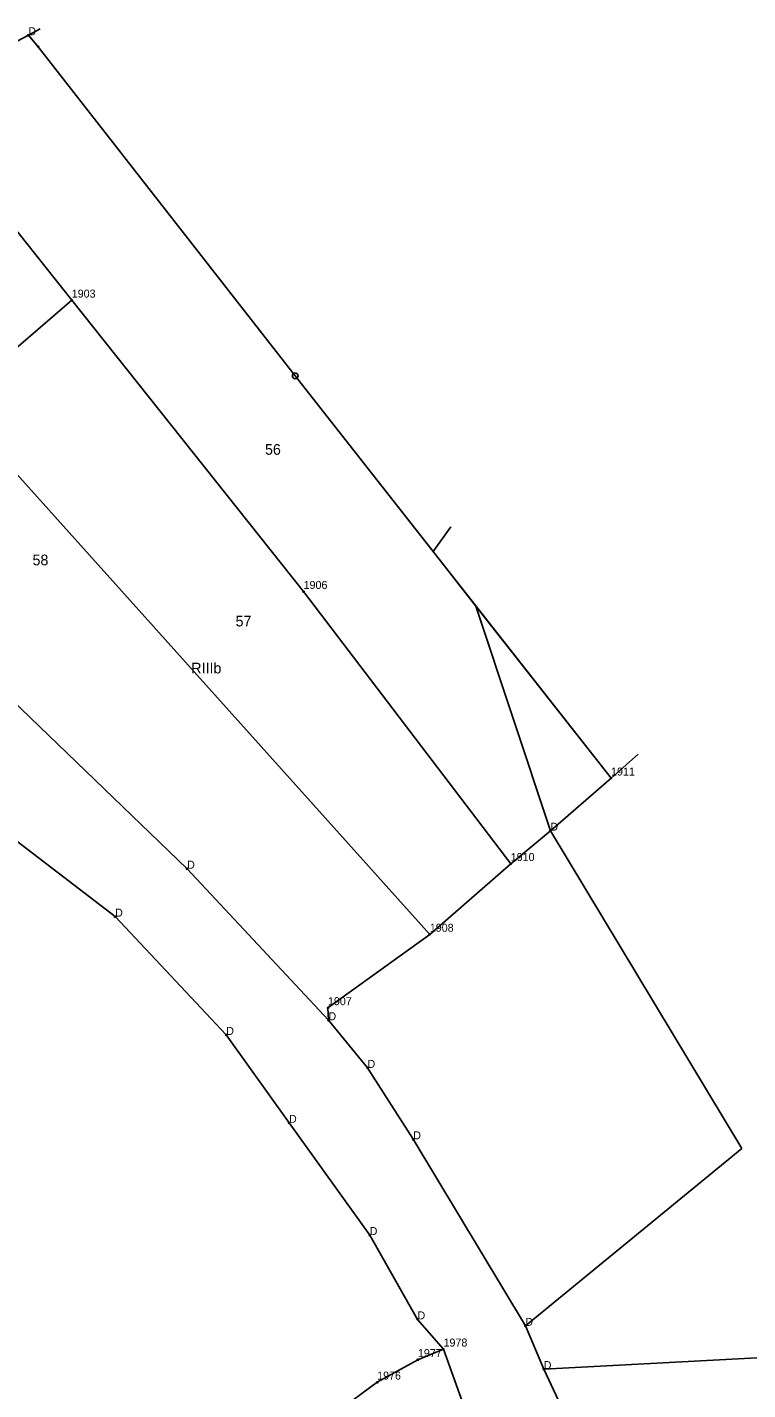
# Model space of a CAD drawing. Extents: x 7467189 to 7469366, y 5491487 to 5492734.
# Drawn here: x 7467385.5 to 7467486.9, y 5492499.2 to 5492690.8 of the extents above; entities that cross this region are included whole.
import ezdxf

# ---------------------------------------------------------------- set-up
doc = ezdxf.new("R2010")
doc.units = 0
for name, color, linetype in [('202-punkt graniczny', 7, 'Continuous'), ('203-punkt graniczny', 7, 'Continuous'), ('203-punkt graniczny-Atr103', 7, 'Continuous'), ('209-oznaczenie konturu klasyfikacyjnego', 7, 'Continuous'), ('211-numer działki ewidencyjnej', 7, 'Continuous'), ('217-kontur klasyfikacyjny', 7, 'Continuous'), ('218-kontur użytku gruntowego', 7, 'Continuous'), ('219-działka ewidencyjna', 7, 'Continuous')]:
    doc.layers.add(name, color=color, linetype=linetype)

# ---------------------------------------------------------------- blocks, each defined once
blk = doc.blocks.new('203')
blk.add_circle((0, 0), 0.09)
blk = doc.blocks.new('202')
blk.add_circle((0, 0), 0.4)

msp = doc.modelspace()

# ---------------------------------------------------------------- linework, layer by layer
at = {"layer": '217-kontur klasyfikacyjny'}
for points in [[(7467387.32, 5492690.56), (7467385.67, 5492689.68)], [(7467385.67, 5492689.68), (7467369.29, 5492681)], [(7467385.67, 5492689.68), (7467387.04, 5492688.07)], [(7467387.04, 5492688.07), (7467423.21, 5492641.78)], [(7467423.21, 5492641.78), (7467442.61, 5492617.08)], [(7467442.61, 5492617.08), (7467445.1, 5492620.55)], [(7467442.61, 5492617.08), (7467448.63, 5492609.42)], [(7467467.65, 5492585.21), (7467448.63, 5492609.42)], [(7467448.63, 5492609.42), (7467459.11, 5492577.83)], [(7467374.17, 5492604.99), (7467408, 5492572.48)], [(7467471.47, 5492588.6), (7467467.65, 5492585.21)], [(7467397.87, 5492565.74), (7467379, 5492580.22)], [(7467459.11, 5492577.83), (7467486.03, 5492533.15)], [(7467408, 5492572.48), (7467427.89, 5492551.17)], [(7467413.5, 5492549.11), (7467397.87, 5492565.74)], [(7467427.89, 5492551.17), (7467433.39, 5492544.48)], [(7467422.34, 5492536.75), (7467413.5, 5492549.11)], [(7467433.39, 5492544.48), (7467439.82, 5492534.43)], [(7467433.69, 5492520.97), (7467422.34, 5492536.75)], [(7467439.82, 5492534.43), (7467455.59, 5492508.2)], [(7467486.03, 5492533.15), (7467455.59, 5492508.2)], [(7467440.42, 5492509.11), (7467433.69, 5492520.97)], [(7467444.08, 5492504.91), (7467440.42, 5492509.11)], [(7467455.59, 5492508.2), (7467458.18, 5492502.13)], [(7467444.08, 5492504.91), (7467440.48, 5492503.43)], [(7467447.43, 5492495.49), (7467444.08, 5492504.91)], [(7467519.94, 5492505.37), (7467458.18, 5492502.13)], [(7467440.48, 5492503.43), (7467434.74, 5492500.26)], [(7467458.18, 5492502.13), (7467462, 5492493.99)], [(7467434.74, 5492500.26), (7467426.82, 5492494.44)]]:
    msp.add_lwpolyline(points, dxfattribs=at)
at = {"layer": '218-kontur użytku gruntowego'}
for points in [[(7467387.32, 5492690.56), (7467385.67, 5492689.68)], [(7467385.67, 5492689.68), (7467369.29, 5492681)], [(7467385.67, 5492689.68), (7467387.04, 5492688.07)], [(7467387.04, 5492688.07), (7467423.21, 5492641.78)], [(7467423.21, 5492641.78), (7467442.61, 5492617.08)], [(7467442.61, 5492617.08), (7467448.63, 5492609.42)], [(7467448.63, 5492609.42), (7467467.65, 5492585.21)], [(7467374.17, 5492604.99), (7467408, 5492572.48)], [(7467467.65, 5492585.21), (7467471.47, 5492588.6)], [(7467397.87, 5492565.74), (7467379, 5492580.22)], [(7467408, 5492572.48), (7467427.89, 5492551.17)], [(7467413.5, 5492549.11), (7467397.87, 5492565.74)], [(7467427.89, 5492551.17), (7467433.39, 5492544.48)], [(7467422.34, 5492536.75), (7467413.5, 5492549.11)], [(7467433.39, 5492544.48), (7467439.82, 5492534.43)], [(7467433.69, 5492520.97), (7467422.34, 5492536.75)], [(7467439.82, 5492534.43), (7467455.59, 5492508.2)], [(7467440.42, 5492509.11), (7467433.69, 5492520.97)], [(7467444.08, 5492504.91), (7467440.42, 5492509.11)], [(7467455.59, 5492508.2), (7467458.18, 5492502.13)], [(7467447.43, 5492495.49), (7467444.08, 5492504.91)], [(7467458.18, 5492502.13), (7467462, 5492493.99)]]:
    msp.add_lwpolyline(points, dxfattribs=at)
at = {"layer": '219-działka ewidencyjna'}
for points in [[(7467385.67, 5492689.68), (7467387.32, 5492690.56)], [(7467369.29, 5492681), (7467385.67, 5492689.68)], [(7467385.67, 5492689.68), (7467387.04, 5492688.07)], [(7467387.04, 5492688.07), (7467423.21, 5492641.78)], [(7467371.49, 5492677.91), (7467391.77, 5492652.42)], [(7467374.99, 5492637.99), (7467391.77, 5492652.42)], [(7467391.77, 5492652.42), (7467424.39, 5492611.44)], [(7467423.21, 5492641.78), (7467467.65, 5492585.21)], [(7467374.99, 5492637.99), (7467442.15, 5492563.25)], [(7467424.39, 5492611.44), (7467453.54, 5492573.18)], [(7467374.17, 5492604.99), (7467408, 5492572.48)], [(7467467.65, 5492585.21), (7467471.47, 5492588.6)], [(7467459.11, 5492577.83), (7467467.65, 5492585.21)], [(7467397.87, 5492565.74), (7467379, 5492580.22)], [(7467459.11, 5492577.83), (7467453.54, 5492573.18)], [(7467408, 5492572.48), (7467427.89, 5492551.17)], [(7467442.15, 5492563.25), (7467453.54, 5492573.18)], [(7467397.87, 5492565.74), (7467413.5, 5492549.11)], [(7467427.82, 5492552.91), (7467442.15, 5492563.25)], [(7467427.89, 5492551.17), (7467427.82, 5492552.91)], [(7467427.89, 5492551.17), (7467433.39, 5492544.48)], [(7467413.5, 5492549.11), (7467422.34, 5492536.75)], [(7467433.39, 5492544.48), (7467439.82, 5492534.43)], [(7467422.34, 5492536.75), (7467433.69, 5492520.97)], [(7467439.82, 5492534.43), (7467455.59, 5492508.2)], [(7467433.69, 5492520.97), (7467440.42, 5492509.11)], [(7467440.42, 5492509.11), (7467444.08, 5492504.91)], [(7467455.59, 5492508.2), (7467458.18, 5492502.13)], [(7467440.48, 5492503.43), (7467444.08, 5492504.91)], [(7467444.08, 5492504.91), (7467447.43, 5492495.49)], [(7467434.74, 5492500.26), (7467440.48, 5492503.43)], [(7467458.18, 5492502.13), (7467462, 5492493.99)], [(7467426.82, 5492494.44), (7467434.74, 5492500.26)]]:
    msp.add_lwpolyline(points, dxfattribs=at)

# ---------------------------------------------------------------- block references
at = {"layer": '202-punkt graniczny'}
msp.add_blockref('202', (7467423.21, 5492641.78), dxfattribs=at)
at = {"layer": '203-punkt graniczny'}
for p in [(7467385.67, 5492689.68), (7467387.04, 5492688.07), (7467391.77, 5492652.42), (7467424.39, 5492611.44), (7467467.65, 5492585.21), (7467459.11, 5492577.83), (7467408, 5492572.48), (7467453.54, 5492573.18), (7467397.87, 5492565.74), (7467442.15, 5492563.25), (7467427.82, 5492552.91), (7467427.89, 5492551.17), (7467413.5, 5492549.11), (7467433.39, 5492544.48), (7467422.34, 5492536.75), (7467439.82, 5492534.43), (7467433.69, 5492520.97), (7467440.42, 5492509.11), (7467455.59, 5492508.2), (7467444.08, 5492504.91), (7467440.48, 5492503.43), (7467458.18, 5492502.13), (7467434.74, 5492500.26)]:
    msp.add_blockref('203', p, dxfattribs=at)

# ---------------------------------------------------------------- texts
at = {"layer": '203-punkt graniczny-Atr103'}
for s, height, p in [('D', 1.12, (7467385.67, 5492689.68)), ('1903', 1.125, (7467391.77, 5492652.79)), ('1906', 1.125, (7467424.39, 5492611.82)), ('1911', 1.125, (7467467.65, 5492585.58)), ('D', 1.12, (7467459.11, 5492577.83)), ('D', 1.12, (7467408, 5492572.48)), ('1910', 1.125, (7467453.54, 5492573.56)), ('D', 1.12, (7467397.87, 5492565.74)), ('1908', 1.125, (7467442.15, 5492563.62)), ('1907', 1.125, (7467427.82, 5492553.29)), ('D', 1.12, (7467427.89, 5492551.17)), ('D', 1.12, (7467413.5, 5492549.11)), ('D', 1.12, (7467433.39, 5492544.48)), ('D', 1.12, (7467422.34, 5492536.75)), ('D', 1.12, (7467439.82, 5492534.43)), ('D', 1.12, (7467433.69, 5492520.97)), ('D', 1.12, (7467440.42, 5492509.11)), ('D', 1.12, (7467455.59, 5492508.2)), ('1977', 1.125, (7467440.48, 5492503.81)), ('1978', 1.125, (7467444.08, 5492505.29)), ('D', 1.12, (7467458.18, 5492502.13)), ('1976', 1.125, (7467434.74, 5492500.64))]:
    msp.add_text(s, height=height, dxfattribs=at).set_placement(p)
at = {"layer": '209-oznaczenie konturu klasyfikacyjnego'}
msp.add_text('RIIIb', height=1.5, dxfattribs=at).set_placement((7467408.59, 5492599.94))
at = {"layer": '211-numer działki ewidencyjnej'}
for s, p in [('56', (7467418.96, 5492630.69)), ('58', (7467386.25, 5492615.15)), ('57', (7467414.82, 5492606.55))]:
    msp.add_text(s, height=1.5, dxfattribs=at).set_placement(p)

doc.saveas('drawing.dxf')
